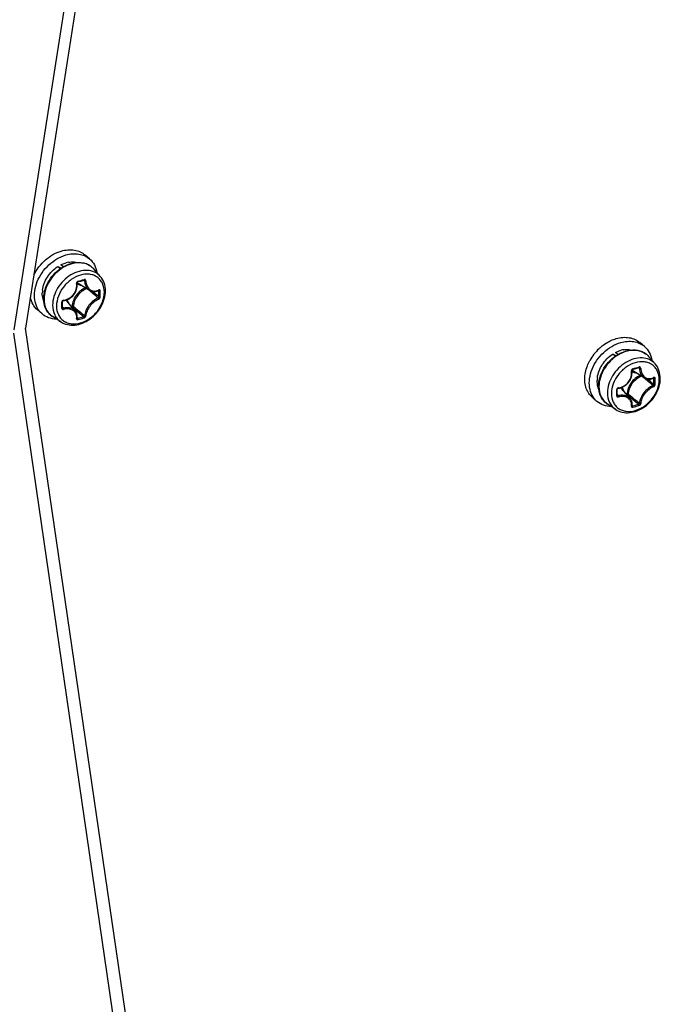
# Model space of a CAD drawing. Header units: millimetres. Extents: x 0 to 420, y 0 to 297.
# Tile 349 of 514: x 315.51 to 322.56, y 169.18 to 180.03. Entities that reach past the tile are written whole.
import ezdxf

# ---------------------------------------------------------------- set-up
doc = ezdxf.new("R2010")
doc.units = ezdxf.units.MM
doc.header["$LTSCALE"] = 23.1
doc.layers.get('0').update_dxf_attribs({"linetype": 'CONTINUOUS'})

msp = doc.modelspace()

# ---------------------------------------------------------------- linework, layer by layer
at = {"color": 7, "linetype": 'Continuous'}
for p, q in [((319.886, 205.07), (315.4403, 176.6114)), ((320.0155, 205.0821), (315.5704, 176.6277)), ((316.2757, 177.391), (316.2257, 177.4343)), ((315.9525, 177.2833), (315.925, 177.3072)), ((315.925, 177.3072), (315.9639, 177.2911)), ((315.983, 177.3031), (315.9569, 177.3257)), ((316.3928, 177.1998), (316.321, 177.2808)), ((316.2731, 177.045), (316.148, 177.1226)), ((316.2085, 177.1572), (316.2202, 177.1509)), ((316.2127, 177.1587), (316.212, 177.1583)), ((316.2662, 177.0493), (316.2723, 177.0441)), ((316.308, 177.0322), (316.3221, 177.0203)), ((316.3713, 177.0425), (316.378, 177.039)), ((315.976, 176.9104), (315.9759, 176.9208)), ((315.9761, 176.8973), (315.976, 176.9104)), ((315.976, 176.8617), (315.9857, 176.8488)), ((315.976, 176.8617), (315.9795, 176.857)), ((315.9762, 176.8836), (315.9761, 176.8973)), ((315.9761, 176.8706), (315.9762, 176.8836)), ((316.1179, 176.8177), (316.0235, 176.9302)), ((316.0828, 176.871), (316.075, 176.8688)), ((315.7519, 176.7863), (315.7019, 176.8296)), ((315.958, 176.6977), (315.8675, 176.7572)), ((316.0873, 176.8585), (316.0844, 176.8577)), ((316.1369, 176.738), (316.137, 176.7385)), ((316.1369, 176.7376), (316.1369, 176.738)), ((316.1378, 176.7445), (316.1435, 176.7367)), ((318.4637, 155.8086), (315.4398, 176.5728)), ((318.5938, 155.8672), (315.5704, 176.6277)), ((322.3872, 176.4263), (322.3372, 176.4696)), ((322.064, 176.3185), (322.0365, 176.3424)), ((322.0365, 176.3424), (322.0755, 176.3263)), ((322.0945, 176.3384), (322.0684, 176.361)), ((322.5044, 176.235), (322.4326, 176.3161)), ((322.3847, 176.0803), (322.2595, 176.1579)), ((322.32, 176.1924), (322.3317, 176.1862)), ((322.3243, 176.1939), (322.3235, 176.1935)), ((322.3777, 176.0846), (322.3838, 176.0794)), ((322.4195, 176.0675), (322.4337, 176.0555)), ((322.4828, 176.0777), (322.4895, 176.0742)), ((322.0876, 175.9456), (322.0875, 175.956)), ((322.0877, 175.9325), (322.0876, 175.9456)), ((322.0876, 175.9059), (322.0877, 175.9188)), ((322.0876, 175.8969), (322.0972, 175.884)), ((322.0877, 175.9188), (322.0877, 175.9325)), ((322.2295, 175.8529), (322.135, 175.9654)), ((322.1944, 175.9063), (322.1866, 175.904)), ((322.1989, 175.8938), (322.1959, 175.8929)), ((321.8635, 175.8215), (321.8135, 175.8648)), ((322.0695, 175.7329), (321.979, 175.7924)), ((322.2484, 175.7732), (322.2485, 175.7738)), ((322.2494, 175.7797), (322.255, 175.772)), ((322.2485, 175.7728), (322.2484, 175.7732))]:
    msp.add_line(p, q, dxfattribs=at)
for points in [[(315.987, 176.932), (315.999, 176.9339), (316.014, 176.9376), (316.0287, 176.9428), (316.0429, 176.9492), (316.0565, 176.9569), (316.0693, 176.9658), (316.0814, 176.9757), (316.0925, 176.9867), (316.1026, 176.9986), (316.1116, 177.0114), (316.1194, 177.0248), (316.126, 177.0388), (316.1313, 177.0533), (316.1352, 177.0682), (316.1377, 177.0833), (316.1388, 177.0984), (316.1384, 177.1136), (316.1369, 177.1263)], [(316.1369, 177.1263), (316.1369, 177.1278), (316.1371, 177.1293), (316.1376, 177.1309), (316.1382, 177.1325), (316.139, 177.1339), (316.14, 177.1353), (316.1411, 177.1365), (316.1424, 177.1375), (316.1437, 177.1384), (316.145, 177.1389), (316.1456, 177.1391)], [(316.1456, 177.1391), (316.1547, 177.1416), (316.1669, 177.145), (316.179, 177.1484), (316.191, 177.1519), (316.2029, 177.1555), (316.212, 177.1583)], [(316.212, 177.1583), (316.2125, 177.1584), (316.2136, 177.1586), (316.2145, 177.1585), (316.2153, 177.1583), (316.2156, 177.1581)], [(316.2731, 177.045), (316.2797, 177.0413), (316.2893, 177.037), (316.2994, 177.0339), (316.3099, 177.0319), (316.3207, 177.0311), (316.3317, 177.0314), (316.3429, 177.033), (316.3541, 177.0358), (316.3654, 177.0398), (316.374, 177.0437)], [(316.374, 177.0437), (316.3748, 177.0441), (316.3754, 177.0442), (316.3756, 177.0443)], [(315.9759, 176.9208), (315.976, 176.922), (315.9764, 176.9236), (315.9772, 176.9252), (315.9782, 176.9268), (315.9795, 176.9283), (315.981, 176.9295), (315.9826, 176.9305), (315.9843, 176.9313), (315.9861, 176.9318), (315.987, 176.932)], [(315.9759, 176.8544), (315.976, 176.8578), (315.9761, 176.8706)], [(315.9766, 176.852), (315.9763, 176.8526), (315.976, 176.8532), (315.9759, 176.8541), (315.9759, 176.8544)], [(316.137, 176.7385), (316.1382, 176.7474), (316.1388, 176.7589), (316.1382, 176.7701), (316.1363, 176.7809), (316.1332, 176.7913), (316.1289, 176.8011), (316.1235, 176.8102), (316.1179, 176.8177)], [(322.0986, 175.9672), (322.1105, 175.9692), (322.1256, 175.9729), (322.1402, 175.978), (322.1544, 175.9844), (322.168, 175.9921), (322.1809, 176.001), (322.1929, 176.011), (322.204, 176.022), (322.2142, 176.0339), (322.2232, 176.0466), (322.231, 176.0601), (322.2376, 176.0741), (322.2428, 176.0886), (322.2467, 176.1034), (322.2492, 176.1185), (322.2503, 176.1337), (322.2499, 176.1488), (322.2485, 176.1615)], [(322.2485, 176.1615), (322.2485, 176.163), (322.2487, 176.1646), (322.2491, 176.1661), (322.2497, 176.1677), (322.2505, 176.1692), (322.2515, 176.1705), (322.2527, 176.1718), (322.2539, 176.1728), (322.2552, 176.1736), (322.2565, 176.1742), (322.2571, 176.1743)], [(322.2571, 176.1743), (322.2663, 176.1769), (322.2784, 176.1802), (322.2905, 176.1837), (322.3025, 176.1872), (322.3144, 176.1908), (322.3235, 176.1935)], [(322.3235, 176.1935), (322.3241, 176.1937), (322.3251, 176.1938), (322.326, 176.1937), (322.3268, 176.1935), (322.3271, 176.1934)], [(322.3846, 176.0803), (322.3912, 176.0765), (322.4008, 176.0723), (322.4109, 176.0691), (322.4214, 176.0671), (322.4322, 176.0663), (322.4433, 176.0667), (322.4545, 176.0683), (322.4657, 176.0711), (322.4769, 176.0751), (322.4855, 176.079)], [(322.4855, 176.079), (322.4863, 176.0793), (322.4869, 176.0795), (322.4872, 176.0795)], [(322.0875, 175.956), (322.0876, 175.9573), (322.088, 175.9589), (322.0887, 175.9605), (322.0897, 175.9621), (322.091, 175.9635), (322.0925, 175.9648), (322.0942, 175.9658), (322.0959, 175.9666), (322.0976, 175.9671), (322.0986, 175.9672)], [(322.0875, 175.8896), (322.0875, 175.893), (322.0876, 175.9059)], [(322.0881, 175.8873), (322.0878, 175.8878), (322.0876, 175.8885), (322.0875, 175.8893), (322.0875, 175.8896)], [(322.2485, 175.7738), (322.2498, 175.7826), (322.2503, 175.7941), (322.2497, 175.8053), (322.2478, 175.8162), (322.2447, 175.8265), (322.2405, 175.8363), (322.2351, 175.8455), (322.2294, 175.853)]]:
    msp.add_lwpolyline(points, dxfattribs=at)
for centre, radius, start, end in [((316.0909, 177.0831), 0.2763, 99.25214, 105.2657), ((316.1741, 177.1508), 0.1962, 50.21099, 52.55698), ((316.1744, 177.151), 0.1958, 47.22734, 50.21044), ((316.1736, 177.1503), 0.1969, 41.53016, 47.2187), ((316.2025, 177.2107), 0.1036, 231.02796, 232.4183), ((316.203, 177.2115), 0.1045, 232.42719, 238.20278), ((315.5996, 179.1691), 2.0958, 285.1573, 287.05436), ((316.0301, 177.0132), 0.2761, 172.94211, 179.08646), ((307.1701, 166.3045), 14.078, 49.48381, 49.71745), ((308.2216, 167.5337), 12.4604, 49.15596, 49.48764), ((307.7119, 166.8239), 13.3455, 49.50625, 49.82093), ((316.319, 177.1641), 0.1281, 294.56944, 296.3793), ((314.8337, 177.0055), 1.5447, 0.00466, 1.24001), ((314.9019, 177.0055), 1.4765, 358.73166, 0.00478), ((314.8355, 177.0048), 1.5576, 0.00435, 1.23968), ((314.9043, 177.0047), 1.4888, 358.73194, 0.00505), ((313.7122, 176.8824), 2.2571, 0.00371, 0.85699), ((313.8245, 176.8824), 2.1448, 359.12081, 0.00362), ((315.9921, 176.9155), 0.0224, 97.07501, 105.67199), ((315.9435, 176.863), 0.1045, 40.01139, 46.15737), ((324.6864, 187.0675), 13.3342, 229.8909, 230.24479), ((315.9731, 176.8544), 0.00278, 350.98932, 359.09365), ((325.2033, 187.5798), 14.0729, 229.62633, 229.94629), ((315.7612, 178.1852), 1.498, 284.78581, 287.41773), ((323.7956, 185.9048), 11.8849, 229.94478, 230.3357), ((323.4164, 185.5404), 11.348, 230.24369, 230.64376), ((316.1395, 176.7398), 0.00339, 216.40821, 219.64724), ((315.7605, 178.1886), 1.5163, 284.78809, 287.41019), ((322.2467, 176.0187), 0.5268, 133.23466, 151.14273), ((322.2442, 176.0223), 0.5225, 129.69427, 133.29593), ((322.2024, 176.1186), 0.2761, 99.13236, 105.26751), ((322.2857, 176.186), 0.1962, 50.21099, 52.55698), ((322.2859, 176.1863), 0.1958, 47.22734, 50.21044), ((322.2852, 176.1856), 0.1969, 41.53016, 47.2187), ((322.314, 176.246), 0.1036, 231.02796, 232.4183), ((322.3146, 176.2467), 0.1045, 232.42719, 238.20278), ((321.7111, 178.2043), 2.0958, 285.1573, 287.05436), ((322.1418, 176.0484), 0.2763, 172.94311, 179.02067), ((313.2816, 165.3398), 14.078, 49.48381, 49.71745), ((314.3331, 166.5689), 12.4604, 49.15596, 49.48764), ((313.8234, 165.8592), 13.3455, 49.50625, 49.82093), ((322.4305, 176.1993), 0.1281, 294.56944, 296.3793), ((320.9452, 176.0408), 1.5447, 0.00466, 1.24001), ((321.0134, 176.0408), 1.4765, 358.73166, 0.00478), ((320.947, 176.04), 1.5576, 0.00435, 1.23968), ((321.0158, 176.04), 1.4888, 358.73194, 0.00505), ((319.8237, 175.9176), 2.2571, 0.00371, 0.85699), ((319.936, 175.9176), 2.1448, 359.12081, 0.00362), ((322.0847, 175.8896), 0.00278, 350.98932, 359.09365), ((322.1036, 175.9507), 0.0224, 97.07501, 105.67199), ((322.055, 175.8982), 0.1045, 40.01139, 46.15737), ((331.3149, 186.615), 14.0729, 229.62633, 229.94629), ((330.798, 186.1027), 13.3342, 229.8909, 230.24479), ((321.8727, 177.2204), 1.498, 284.78581, 287.41773), ((329.9071, 184.9401), 11.8849, 229.94478, 230.3357), ((321.8721, 177.2238), 1.5163, 284.78809, 287.41019), ((329.5279, 184.5756), 11.348, 230.24369, 230.64376), ((322.2511, 175.7751), 0.00339, 216.40821, 219.64724)]:
    msp.add_arc(centre, radius, start, end, dxfattribs=at)
for points, knots in [([(315.662, 177.2148), (315.6923, 177.2775), (315.7777, 177.3887), (315.8997, 177.4599), (315.9638, 177.4784)], [0, 0, 0, 0, 0.510416, 1, 1, 1, 1]), ([(315.7519, 176.7863), (315.7303, 176.8051), (315.693, 176.8529), (315.6657, 176.9424), (315.6669, 177.0423), (315.6956, 177.145), (315.7492, 177.2429), (315.8459, 177.3549), (315.9444, 177.415), (316.0138, 177.4351)], [0, 0, 0, 0, 0.1043962, 0.214712, 0.3343273, 0.4633026, 0.598992, 0.7371022, 1, 1, 1, 1]), ([(315.9638, 177.4784), (316.01, 177.4917), (316.0832, 177.4988), (316.172, 177.4723), (316.2095, 177.4484), (316.2257, 177.4343)], [0, 0, 0, 0, 0.5240891, 0.7659651, 1, 1, 1, 1]), ([(316.0138, 177.4351), (316.06, 177.4484), (316.1332, 177.4555), (316.222, 177.429), (316.2595, 177.4051), (316.2757, 177.391)], [0, 0, 0, 0, 0.5240891, 0.7659651, 1, 1, 1, 1]), ([(315.7561, 177.0471), (315.7624, 177.0985), (315.8031, 177.2003), (315.8798, 177.2777), (315.925, 177.3072)], [0, 0, 0, 0, 0.489346, 1, 1, 1, 1]), ([(315.7696, 176.9547), (315.7696, 177.0231), (315.8053, 177.1291), (315.8937, 177.2397), (315.9518, 177.2849), (315.983, 177.3032)], [0, 0, 0, 0, 0.4849935, 0.7442061, 1, 1, 1, 1]), ([(315.9875, 177.2993), (315.9562, 177.2808), (315.8977, 177.235), (315.8092, 177.1238), (315.7732, 177.0175), (315.7732, 176.9489)], [0, 0, 0, 0, 0.2564494, 0.516507, 1, 1, 1, 1]), ([(315.9569, 177.3257), (315.9619, 177.3283), (315.9816, 177.3378), (316.0024, 177.3454), (316.0181, 177.3497)], [0, 0, 0, 0, 0.2552422, 1, 1, 1, 1]), ([(315.983, 177.3032), (315.9914, 177.3081), (316.0246, 177.326), (316.0605, 177.339), (316.0879, 177.3452)], [0, 0, 0, 0, 0.2571216, 1, 1, 1, 1]), ([(316.0941, 177.3424), (316.085, 177.3404), (316.0479, 177.3303), (316.0125, 177.3142), (315.9875, 177.2993)], [0, 0, 0, 0, 0.2422432, 1, 1, 1, 1]), ([(316.0464, 177.3558), (316.0545, 177.3571), (316.0856, 177.3607), (316.1175, 177.3582), (316.1398, 177.3523)], [0, 0, 0, 0, 0.2609726, 1, 1, 1, 1]), ([(316.0879, 177.3452), (316.1099, 177.3501), (316.1538, 177.3552), (316.2182, 177.347), (316.276, 177.3225), (316.3077, 177.2959), (316.321, 177.2808)], [0, 0, 0, 0, 0.2663069, 0.5187912, 0.7613193, 1, 1, 1, 1]), ([(316.2934, 177.3065), (316.2804, 177.3165), (316.2514, 177.3334), (316.1843, 177.3532), (316.1294, 177.3503), (316.0941, 177.3424)], [0, 0, 0, 0, 0.2356686, 0.4787309, 1, 1, 1, 1]), ([(316.2757, 177.391), (316.2968, 177.3727), (316.3333, 177.3265), (316.3511, 177.2706), (316.356, 177.2416)], [0, 0, 0, 0, 0.4868108, 1, 1, 1, 1]), ([(316.3928, 177.1998), (316.3754, 177.2195), (316.3304, 177.2525), (316.2464, 177.2708), (316.1552, 177.2584), (316.0654, 177.2179), (315.9847, 177.1534), (315.9013, 177.0473), (315.8676, 176.9465), (315.8676, 176.8815)], [0, 0, 0, 0, 0.1046456, 0.2144563, 0.334319, 0.4646472, 0.602133, 0.7413363, 1, 1, 1, 1]), ([(316.4375, 177.0258), (316.4375, 177.0581), (316.4284, 177.1069), (316.3949, 177.1602), (316.3615, 177.1914), (316.3207, 177.2129), (316.2575, 177.2281), (316.1686, 177.2181), (316.0684, 177.1674), (315.9838, 177.086), (315.9264, 176.9852), (315.9109, 176.9099), (315.9109, 176.8737)], [0, 0, 0, 0, 0.1160607, 0.1705313, 0.2240165, 0.2780772, 0.3341495, 0.4551614, 0.5892547, 0.7306756, 0.8703728, 1, 1, 1, 1]), ([(316.4494, 177.04), (316.4494, 177.0694), (316.4408, 177.1274), (316.4114, 177.1788), (316.3928, 177.1998)], [0, 0, 0, 0, 0.5121723, 1, 1, 1, 1]), ([(315.9893, 176.9377), (316.0104, 176.9403), (316.0523, 176.9547), (316.1021, 176.9982), (316.1319, 177.0568), (316.1348, 177.1006), (316.1316, 177.1211)], [0, 0, 0, 0, 0.248621, 0.5039092, 0.7568649, 1, 1, 1, 1]), ([(316.1476, 177.1462), (316.1425, 177.1448), (316.1334, 177.1376), (316.1308, 177.1263), (316.1316, 177.1211)], [0, 0, 0, 0, 0.4975018, 1, 1, 1, 1]), ([(316.1316, 177.1213), (316.1331, 177.1217), (316.1352, 177.1225), (316.1371, 177.1247), (316.137, 177.1255)], [0, 0, 0, 0, 0.6366992, 1, 1, 1, 1]), ([(316.1377, 177.1184), (316.1409, 177.1165), (316.1541, 177.1091), (316.1688, 177.1045), (316.1801, 177.1026)], [0, 0, 0, 0, 0.2456572, 1, 1, 1, 1]), ([(316.1476, 177.1462), (316.1477, 177.1446), (316.1479, 177.1421), (316.1465, 177.1394), (316.1456, 177.1391)], [0, 0, 0, 0, 0.6274613, 1, 1, 1, 1]), ([(316.2142, 177.1654), (316.2143, 177.1647), (316.2144, 177.1624), (316.214, 177.1597), (316.2127, 177.1587)], [0, 0, 0, 0, 0.3178214, 1, 1, 1, 1]), ([(316.2336, 177.1505), (316.2334, 177.1552), (316.2302, 177.1628), (316.2213, 177.1666), (316.2165, 177.1661), (316.2142, 177.1654)], [0, 0, 0, 0, 0.5062739, 0.7476301, 1, 1, 1, 1]), ([(316.2202, 177.1509), (316.2201, 177.1517), (316.2195, 177.1546), (316.2175, 177.1571), (316.2156, 177.1581)], [0, 0, 0, 0, 0.2647396, 1, 1, 1, 1]), ([(316.2202, 177.1509), (316.2211, 177.1293), (316.2279, 177.0972), (316.2504, 177.0627), (316.2652, 177.0499), (316.2731, 177.045)], [0, 0, 0, 0, 0.5308597, 0.7721202, 1, 1, 1, 1]), ([(316.2336, 177.1507), (316.2312, 177.1501), (316.2267, 177.1497), (316.2221, 177.1502), (316.2202, 177.1509)], [0, 0, 0, 0, 0.5357866, 1, 1, 1, 1]), ([(316.2336, 177.1505), (316.2346, 177.1313), (316.2419, 177.0949), (316.2695, 177.0577), (316.2988, 177.0417), (316.3313, 177.0348), (316.3569, 177.0405), (316.3722, 177.0476)], [0, 0, 0, 0, 0.2788314, 0.5245449, 0.6404177, 0.7560754, 1, 1, 1, 1]), ([(315.7019, 176.8296), (315.682, 176.8469), (315.6473, 176.8899), (315.629, 176.9418), (315.6235, 176.9689)], [0, 0, 0, 0, 0.488089, 1, 1, 1, 1]), ([(315.7708, 176.9266), (315.7679, 176.9335), (315.7574, 176.9627), (315.7537, 176.9941), (315.754, 177.0176)], [0, 0, 0, 0, 0.2409888, 1, 1, 1, 1]), ([(315.9109, 176.8737), (315.9109, 176.8414), (315.9201, 176.7926), (315.9536, 176.7392), (315.987, 176.7081), (316.0278, 176.6866), (316.091, 176.6714), (316.1798, 176.6813), (316.2801, 176.7321), (316.3646, 176.8135), (316.4221, 176.9143), (316.4375, 176.9896), (316.4375, 177.0258)], [0, 0, 0, 0, 0.1160607, 0.1705313, 0.2240165, 0.2780772, 0.3341495, 0.4551614, 0.5892547, 0.7306756, 0.8703728, 1, 1, 1, 1]), ([(315.958, 176.6977), (315.9798, 176.6833), (316.0306, 176.6625), (316.1142, 176.659), (316.1993, 176.681), (316.2796, 176.7255), (316.3499, 176.7887), (316.4215, 176.8886), (316.4494, 176.9805), (316.4494, 177.04)], [0, 0, 0, 0, 0.1109901, 0.226939, 0.3499004, 0.4795692, 0.6134041, 0.7475358, 1, 1, 1, 1]), ([(316.2293, 177.0722), (316.189, 177.0552), (316.1192, 176.9979), (316.0847, 176.9133), (316.0828, 176.871)], [0, 0, 0, 0, 0.5082968, 1, 1, 1, 1]), ([(316.2435, 177.0634), (316.2032, 177.0488), (316.1327, 176.994), (316.0978, 176.9109), (316.0959, 176.8692)], [0, 0, 0, 0, 0.5065375, 1, 1, 1, 1]), ([(316.3707, 176.9599), (316.3718, 176.9604), (316.3759, 176.9635), (316.3781, 176.9689), (316.378, 176.9729)], [0, 0, 0, 0, 0.2292298, 1, 1, 1, 1]), ([(316.3761, 177.0493), (316.3761, 177.0487), (316.3762, 177.0467), (316.3752, 177.0444), (316.374, 177.0437)], [0, 0, 0, 0, 0.3119883, 1, 1, 1, 1]), ([(316.378, 177.039), (316.378, 177.0396), (316.3779, 177.0415), (316.3769, 177.0437), (316.3756, 177.0443)], [0, 0, 0, 0, 0.2993483, 1, 1, 1, 1]), ([(316.3927, 177.0385), (316.3927, 177.0425), (316.3902, 177.0494), (316.3818, 177.0515), (316.3778, 177.0502), (316.3759, 177.0493)], [0, 0, 0, 0, 0.5010646, 0.7338997, 1, 1, 1, 1]), ([(316.3759, 176.9473), (316.3782, 176.9481), (316.3869, 176.9536), (316.3926, 176.964), (316.3927, 176.9718)], [0, 0, 0, 0, 0.2368196, 1, 1, 1, 1]), ([(316.3927, 177.0385), (316.3904, 177.0374), (316.3852, 177.0367), (316.38, 177.0377), (316.378, 177.039)], [0, 0, 0, 0, 0.5192529, 1, 1, 1, 1]), ([(316.3927, 176.9718), (316.3904, 176.9707), (316.3852, 176.9702), (316.38, 176.9714), (316.378, 176.9729)], [0, 0, 0, 0, 0.5145889, 1, 1, 1, 1]), ([(315.8675, 176.7572), (315.8521, 176.7673), (315.8238, 176.7919), (315.7814, 176.8561), (315.7696, 176.9155), (315.7696, 176.9547)], [0, 0, 0, 0, 0.2414081, 0.4858196, 1, 1, 1, 1]), ([(315.7732, 176.9489), (315.7732, 176.9107), (315.7845, 176.8529), (315.8255, 176.7906), (315.8527, 176.7669), (315.8675, 176.7572)], [0, 0, 0, 0, 0.5179815, 0.7609117, 1, 1, 1, 1]), ([(315.8676, 176.8815), (315.8676, 176.8449), (315.8784, 176.7895), (315.9177, 176.7298), (315.9438, 176.707), (315.958, 176.6977)], [0, 0, 0, 0, 0.517891, 0.7608542, 1, 1, 1, 1]), ([(315.986, 176.937), (315.9813, 176.9357), (315.9729, 176.9303), (315.969, 176.9207), (315.969, 176.9161)], [0, 0, 0, 0, 0.5153786, 1, 1, 1, 1]), ([(315.969, 176.9161), (315.97, 176.9163), (315.9726, 176.9169), (315.9759, 176.9189), (315.9759, 176.9208)], [0, 0, 0, 0, 0.3377984, 1, 1, 1, 1]), ([(315.9891, 176.9376), (315.9891, 176.9363), (315.989, 176.9344), (315.9878, 176.9321), (315.987, 176.932)], [0, 0, 0, 0, 0.6537062, 1, 1, 1, 1]), ([(316.048, 176.9011), (316.0468, 176.9049), (316.0413, 176.9194), (316.033, 176.9329), (316.0255, 176.9417)], [0, 0, 0, 0, 0.2564861, 1, 1, 1, 1]), ([(316.0828, 176.871), (316.0851, 176.8716), (316.0897, 176.8717), (316.0942, 176.8704), (316.0959, 176.8692)], [0, 0, 0, 0, 0.5267603, 1, 1, 1, 1]), ([(316.0828, 176.871), (316.0828, 176.8687), (316.0838, 176.8642), (316.0858, 176.8601), (316.0873, 176.8585)], [0, 0, 0, 0, 0.5220549, 1, 1, 1, 1]), ([(316.0873, 176.8585), (316.0906, 176.8598), (316.0944, 176.8636), (316.0958, 176.8681), (316.0959, 176.8692)], [0, 0, 0, 0, 0.759447, 1, 1, 1, 1]), ([(316.3707, 176.9599), (316.3514, 176.953), (316.3132, 176.9305), (316.2664, 176.8831), (316.2326, 176.827), (316.2212, 176.7855), (316.2202, 176.7659)], [0, 0, 0, 0, 0.2405037, 0.5080106, 0.7710472, 1, 1, 1, 1]), ([(316.3759, 176.9473), (316.3577, 176.9406), (316.3219, 176.9191), (316.2779, 176.8743), (316.2458, 176.8214), (316.2347, 176.7823), (316.2336, 176.7639)], [0, 0, 0, 0, 0.2401912, 0.5081306, 0.7715368, 1, 1, 1, 1]), ([(316.3761, 176.9474), (316.3764, 176.9509), (316.3748, 176.9558), (316.3716, 176.9593), (316.3707, 176.9599)], [0, 0, 0, 0, 0.7650626, 1, 1, 1, 1]), ([(315.9111, 176.7282), (315.8816, 176.7288), (315.824, 176.7386), (315.773, 176.768), (315.7519, 176.7863)], [0, 0, 0, 0, 0.5131489, 1, 1, 1, 1]), ([(315.969, 176.8495), (315.9699, 176.8496), (315.9725, 176.8502), (315.9756, 176.8521), (315.9759, 176.854)], [0, 0, 0, 0, 0.320164, 1, 1, 1, 1]), ([(315.969, 176.8495), (315.969, 176.8472), (315.97, 176.8426), (315.9765, 176.8354), (315.9846, 176.8346), (315.9893, 176.8357)], [0, 0, 0, 0, 0.2427964, 0.4809595, 1, 1, 1, 1]), ([(315.9766, 176.852), (315.9775, 176.8507), (315.9805, 176.8487), (315.984, 176.8485), (315.9857, 176.8488)], [0, 0, 0, 0, 0.4812439, 1, 1, 1, 1]), ([(316.1179, 176.8177), (316.1112, 176.8257), (316.0939, 176.8399), (316.0614, 176.8519), (316.0242, 176.8552), (315.9986, 176.8518), (315.9857, 176.8488)], [0, 0, 0, 0, 0.2209913, 0.4594984, 0.7198422, 1, 1, 1, 1]), ([(315.9891, 176.8357), (315.989, 176.8381), (315.9882, 176.8425), (315.9868, 176.8469), (315.9857, 176.8488)], [0, 0, 0, 0, 0.5258085, 1, 1, 1, 1]), ([(316.1316, 176.7345), (316.1345, 176.7505), (316.1333, 176.7762), (316.1172, 176.8046), (316.0925, 176.8278), (316.0473, 176.8431), (316.009, 176.8401), (315.9893, 176.8357)], [0, 0, 0, 0, 0.2330334, 0.3453824, 0.4604388, 0.7117048, 1, 1, 1, 1]), ([(316.2096, 176.7558), (316.2109, 176.7561), (316.2154, 176.7581), (316.2197, 176.7623), (316.2202, 176.7659)], [0, 0, 0, 0, 0.2675153, 1, 1, 1, 1]), ([(316.2142, 176.7417), (316.2146, 176.7443), (316.2137, 176.7494), (316.2114, 176.7541), (316.2096, 176.7558)], [0, 0, 0, 0, 0.5054263, 1, 1, 1, 1]), ([(316.2142, 176.7417), (316.2167, 176.7425), (316.2257, 176.7471), (316.2331, 176.7565), (316.2336, 176.7639)], [0, 0, 0, 0, 0.2596362, 1, 1, 1, 1]), ([(316.2336, 176.7638), (316.2302, 176.7625), (316.225, 176.7627), (316.221, 176.7652), (316.2202, 176.7659)], [0, 0, 0, 0, 0.7666412, 1, 1, 1, 1]), ([(316.1316, 176.7345), (316.1312, 176.7325), (316.1312, 176.7285), (316.1362, 176.7214), (316.1435, 176.7214), (316.1476, 176.7225)], [0, 0, 0, 0, 0.2508036, 0.4766386, 1, 1, 1, 1]), ([(316.1316, 176.7343), (316.1323, 176.7345), (316.1345, 176.7351), (316.1367, 176.7369), (316.137, 176.7385)], [0, 0, 0, 0, 0.3022678, 1, 1, 1, 1]), ([(316.1385, 176.7365), (316.1389, 176.7364), (316.1405, 176.736), (316.1422, 176.7363), (316.1435, 176.7367)], [0, 0, 0, 0, 0.2180715, 1, 1, 1, 1]), ([(316.1476, 176.7225), (316.1479, 176.725), (316.1471, 176.7301), (316.1451, 176.7349), (316.1435, 176.7367)], [0, 0, 0, 0, 0.5092928, 1, 1, 1, 1]), ([(321.8635, 175.8216), (321.8418, 175.8403), (321.8045, 175.8882), (321.7772, 175.9776), (321.7784, 176.0776), (321.8071, 176.1802), (321.8607, 176.2781), (321.9575, 176.3901), (322.056, 176.4503), (322.1254, 176.4703)], [0, 0, 0, 0, 0.1043962, 0.214712, 0.3343273, 0.4633026, 0.598992, 0.7371022, 1, 1, 1, 1]), ([(321.9105, 176.4243), (321.9174, 176.43), (321.9453, 176.452), (321.9756, 176.471), (321.9991, 176.4831)], [0, 0, 0, 0, 0.2538352, 1, 1, 1, 1]), ([(321.9991, 176.4831), (322.0053, 176.4863), (322.03, 176.4983), (322.0557, 176.508), (322.0754, 176.5136)], [0, 0, 0, 0, 0.2550171, 1, 1, 1, 1]), ([(322.0754, 176.5136), (322.1216, 176.527), (322.1948, 176.5341), (322.2836, 176.5076), (322.321, 176.4836), (322.3372, 176.4696)], [0, 0, 0, 0, 0.5240891, 0.7659651, 1, 1, 1, 1]), ([(322.1254, 176.4703), (322.1716, 176.4837), (322.2448, 176.4908), (322.3336, 176.4643), (322.371, 176.4403), (322.3872, 176.4263)], [0, 0, 0, 0, 0.5240891, 0.7659651, 1, 1, 1, 1]), ([(322.3872, 176.4263), (322.4084, 176.408), (322.4448, 176.3617), (322.4627, 176.3059), (322.4675, 176.2768)], [0, 0, 0, 0, 0.4868108, 1, 1, 1, 1]), ([(321.8676, 176.0824), (321.8739, 176.1337), (321.9147, 176.2356), (321.9913, 176.3129), (322.0365, 176.3424)], [0, 0, 0, 0, 0.489346, 1, 1, 1, 1]), ([(321.8811, 175.9899), (321.8811, 176.0583), (321.9168, 176.1644), (322.0052, 176.2749), (322.0634, 176.3202), (322.0945, 176.3384)], [0, 0, 0, 0, 0.4849935, 0.7442061, 1, 1, 1, 1]), ([(322.099, 176.3346), (322.0677, 176.3161), (322.0093, 176.2703), (321.9207, 176.1591), (321.8848, 176.0527), (321.8848, 175.9842)], [0, 0, 0, 0, 0.2564494, 0.516507, 1, 1, 1, 1]), ([(322.0684, 176.361), (322.0734, 176.3635), (322.0932, 176.3731), (322.1139, 176.3806), (322.1297, 176.3849)], [0, 0, 0, 0, 0.2552422, 1, 1, 1, 1]), ([(322.0945, 176.3384), (322.1029, 176.3433), (322.1362, 176.3612), (322.1722, 176.3743), (322.1996, 176.3804)], [0, 0, 0, 0, 0.2571323, 1, 1, 1, 1]), ([(322.2056, 176.3776), (322.1966, 176.3756), (322.1594, 176.3656), (322.1241, 176.3494), (322.099, 176.3346)], [0, 0, 0, 0, 0.2422437, 1, 1, 1, 1]), ([(322.1585, 176.3912), (322.1666, 176.3925), (322.1974, 176.396), (322.2292, 176.3934), (322.2514, 176.3875)], [0, 0, 0, 0, 0.2609042, 1, 1, 1, 1]), ([(322.1996, 176.3804), (322.2215, 176.3853), (322.2654, 176.3904), (322.3298, 176.3822), (322.3876, 176.3577), (322.4192, 176.3312), (322.4326, 176.3161)], [0, 0, 0, 0, 0.2662941, 0.5187749, 0.7613087, 1, 1, 1, 1]), ([(322.405, 176.3418), (322.392, 176.3517), (322.3629, 176.3687), (322.2958, 176.3884), (322.2409, 176.3856), (322.2056, 176.3776)], [0, 0, 0, 0, 0.2356681, 0.4787302, 1, 1, 1, 1]), ([(321.7512, 176.1958), (321.7534, 176.2024), (321.7631, 176.2288), (321.7751, 176.2544), (321.7853, 176.273)], [0, 0, 0, 0, 0.2466495, 1, 1, 1, 1]), ([(322.5044, 176.235), (322.4869, 176.2547), (322.4419, 176.2877), (322.3579, 176.306), (322.2668, 176.2936), (322.177, 176.2532), (322.0962, 176.1887), (322.0128, 176.0826), (321.9791, 175.9818), (321.9791, 175.9168)], [0, 0, 0, 0, 0.1046456, 0.2144563, 0.334319, 0.4646472, 0.602133, 0.7413363, 1, 1, 1, 1]), ([(322.5491, 176.061), (322.5491, 176.0933), (322.5399, 176.1421), (322.5064, 176.1955), (322.473, 176.2266), (322.4322, 176.2482), (322.369, 176.2633), (322.2802, 176.2534), (322.1799, 176.2027), (322.0954, 176.1213), (322.0379, 176.0205), (322.0225, 175.9451), (322.0225, 175.909)], [0, 0, 0, 0, 0.1160607, 0.1705313, 0.2240165, 0.2780772, 0.3341495, 0.4551614, 0.5892547, 0.7306756, 0.8703728, 1, 1, 1, 1]), ([(322.561, 176.0752), (322.561, 176.1047), (322.5523, 176.1627), (322.5229, 176.214), (322.5044, 176.235)], [0, 0, 0, 0, 0.5121723, 1, 1, 1, 1]), ([(321.7301, 176.0962), (321.7308, 176.1044), (321.7347, 176.1382), (321.7429, 176.1715), (321.7512, 176.1958)], [0, 0, 0, 0, 0.2436985, 1, 1, 1, 1]), ([(322.1008, 175.9729), (322.1219, 175.9755), (322.1639, 175.9899), (322.2136, 176.0335), (322.2434, 176.0921), (322.2463, 176.1358), (322.2431, 176.1563)], [0, 0, 0, 0, 0.248621, 0.5039092, 0.7568649, 1, 1, 1, 1]), ([(322.3409, 176.1074), (322.3006, 176.0905), (322.2307, 176.0332), (322.1963, 175.9485), (322.1944, 175.9063)], [0, 0, 0, 0, 0.5082968, 1, 1, 1, 1]), ([(322.2591, 176.1814), (322.254, 176.1801), (322.2449, 176.1728), (322.2423, 176.1616), (322.2431, 176.1563)], [0, 0, 0, 0, 0.4975018, 1, 1, 1, 1]), ([(322.2431, 176.1565), (322.2446, 176.157), (322.2467, 176.1577), (322.2487, 176.1599), (322.2485, 176.1608)], [0, 0, 0, 0, 0.6366992, 1, 1, 1, 1]), ([(322.2493, 176.1537), (322.2524, 176.1517), (322.2657, 176.1444), (322.2804, 176.1398), (322.2916, 176.1378)], [0, 0, 0, 0, 0.2456572, 1, 1, 1, 1]), ([(322.2591, 176.1814), (322.2593, 176.1798), (322.2594, 176.1774), (322.258, 176.1746), (322.2571, 176.1743)], [0, 0, 0, 0, 0.6274613, 1, 1, 1, 1]), ([(322.3258, 176.2007), (322.3259, 176.1999), (322.326, 176.1977), (322.3255, 176.1949), (322.3243, 176.1939)], [0, 0, 0, 0, 0.3178214, 1, 1, 1, 1]), ([(322.3451, 176.1858), (322.3449, 176.1905), (322.3418, 176.198), (322.3328, 176.2018), (322.328, 176.2014), (322.3258, 176.2007)], [0, 0, 0, 0, 0.5062739, 0.7476301, 1, 1, 1, 1]), ([(322.3317, 176.1862), (322.3316, 176.1869), (322.3311, 176.1898), (322.329, 176.1924), (322.3271, 176.1934)], [0, 0, 0, 0, 0.2647396, 1, 1, 1, 1]), ([(322.3317, 176.1862), (322.3326, 176.1645), (322.3395, 176.1325), (322.362, 176.0979), (322.3767, 176.0852), (322.3846, 176.0803)], [0, 0, 0, 0, 0.5308597, 0.7721202, 1, 1, 1, 1]), ([(322.3451, 176.1859), (322.3428, 176.1854), (322.3383, 176.185), (322.3337, 176.1854), (322.3317, 176.1862)], [0, 0, 0, 0, 0.5357866, 1, 1, 1, 1]), ([(322.3451, 176.1858), (322.3461, 176.1665), (322.3535, 176.1301), (322.381, 176.0929), (322.4104, 176.0769), (322.4429, 176.07), (322.4685, 176.0758), (322.4838, 176.0828)], [0, 0, 0, 0, 0.2788314, 0.5245449, 0.6404177, 0.7560754, 1, 1, 1, 1]), ([(321.8135, 175.8649), (321.7984, 175.8779), (321.7712, 175.9087), (321.7331, 175.9851), (321.7266, 176.0522), (321.7301, 176.0962)], [0, 0, 0, 0, 0.2357301, 0.4783379, 1, 1, 1, 1]), ([(321.8824, 175.9618), (321.8794, 175.9687), (321.8689, 175.998), (321.8652, 176.0296), (321.8656, 176.0532)], [0, 0, 0, 0, 0.2409599, 1, 1, 1, 1]), ([(322.0225, 175.909), (322.0225, 175.8766), (322.0316, 175.8279), (322.0651, 175.7745), (322.0985, 175.7433), (322.1393, 175.7218), (322.2025, 175.7066), (322.2914, 175.7166), (322.3916, 175.7673), (322.4762, 175.8487), (322.5336, 175.9495), (322.5491, 176.0249), (322.5491, 176.061)], [0, 0, 0, 0, 0.1160607, 0.1705313, 0.2240165, 0.2780772, 0.3341495, 0.4551614, 0.5892547, 0.7306756, 0.8703728, 1, 1, 1, 1]), ([(322.0695, 175.7329), (322.0914, 175.7186), (322.1421, 175.6977), (322.2258, 175.6943), (322.3108, 175.7162), (322.3912, 175.7607), (322.4614, 175.8239), (322.5331, 175.9238), (322.561, 176.0158), (322.561, 176.0752)], [0, 0, 0, 0, 0.1109901, 0.226939, 0.3499004, 0.4795692, 0.6134041, 0.7475358, 1, 1, 1, 1]), ([(322.3551, 176.0987), (322.3148, 176.0841), (322.2443, 176.0292), (322.2094, 175.9462), (322.2075, 175.9045)], [0, 0, 0, 0, 0.5065375, 1, 1, 1, 1]), ([(322.4823, 175.9952), (322.4629, 175.9882), (322.4248, 175.9657), (322.378, 175.9184), (322.3441, 175.8622), (322.3327, 175.8207), (322.3317, 175.8012)], [0, 0, 0, 0, 0.2405037, 0.5080106, 0.7710472, 1, 1, 1, 1]), ([(322.4823, 175.9952), (322.4833, 175.9956), (322.4874, 175.9988), (322.4897, 176.0042), (322.4895, 176.0081)], [0, 0, 0, 0, 0.2292298, 1, 1, 1, 1]), ([(322.4876, 175.9826), (322.4879, 175.9862), (322.4863, 175.9911), (322.4831, 175.9945), (322.4823, 175.9952)], [0, 0, 0, 0, 0.7650626, 1, 1, 1, 1]), ([(322.4876, 176.0846), (322.4877, 176.084), (322.4877, 176.082), (322.4868, 176.0796), (322.4855, 176.079)], [0, 0, 0, 0, 0.3119883, 1, 1, 1, 1]), ([(322.4895, 176.0742), (322.4896, 176.0748), (322.4895, 176.0768), (322.4884, 176.0789), (322.4872, 176.0796)], [0, 0, 0, 0, 0.2993483, 1, 1, 1, 1]), ([(322.5043, 176.0737), (322.5042, 176.0777), (322.5017, 176.0847), (322.4934, 176.0867), (322.4894, 176.0855), (322.4874, 176.0845)], [0, 0, 0, 0, 0.5010646, 0.7338997, 1, 1, 1, 1]), ([(322.4874, 175.9825), (322.4897, 175.9834), (322.4984, 175.9888), (322.5041, 175.9993), (322.5043, 176.007)], [0, 0, 0, 0, 0.2368196, 1, 1, 1, 1]), ([(322.5043, 176.0737), (322.5019, 176.0726), (322.4968, 176.072), (322.4916, 176.0729), (322.4895, 176.0742)], [0, 0, 0, 0, 0.5192529, 1, 1, 1, 1]), ([(322.5043, 176.007), (322.5019, 176.006), (322.4967, 176.0054), (322.4915, 176.0067), (322.4895, 176.0081)], [0, 0, 0, 0, 0.5145889, 1, 1, 1, 1]), ([(321.979, 175.7924), (321.9637, 175.8025), (321.9353, 175.8272), (321.8929, 175.8913), (321.8811, 175.9507), (321.8811, 175.9899)], [0, 0, 0, 0, 0.2414081, 0.4858196, 1, 1, 1, 1]), ([(321.8848, 175.9842), (321.8848, 175.9459), (321.896, 175.8881), (321.937, 175.8259), (321.9643, 175.8021), (321.979, 175.7924)], [0, 0, 0, 0, 0.5179815, 0.7609117, 1, 1, 1, 1]), ([(321.9791, 175.9168), (321.9791, 175.8801), (321.9899, 175.8247), (322.0293, 175.765), (322.0554, 175.7422), (322.0695, 175.7329)], [0, 0, 0, 0, 0.517891, 0.7608542, 1, 1, 1, 1]), ([(322.0976, 175.9723), (322.0929, 175.971), (322.0844, 175.9655), (322.0805, 175.956), (322.0806, 175.9514)], [0, 0, 0, 0, 0.5153786, 1, 1, 1, 1]), ([(322.0806, 175.8847), (322.0805, 175.8825), (322.0815, 175.8779), (322.088, 175.8706), (322.0961, 175.8699), (322.1009, 175.8709)], [0, 0, 0, 0, 0.2427964, 0.4809595, 1, 1, 1, 1]), ([(322.0806, 175.9514), (322.0815, 175.9516), (322.0841, 175.9521), (322.0875, 175.9541), (322.0875, 175.956)], [0, 0, 0, 0, 0.3377984, 1, 1, 1, 1]), ([(322.0806, 175.8847), (322.0815, 175.8849), (322.0841, 175.8855), (322.0871, 175.8873), (322.0874, 175.8892)], [0, 0, 0, 0, 0.320164, 1, 1, 1, 1]), ([(322.0881, 175.8873), (322.0891, 175.886), (322.092, 175.8839), (322.0955, 175.8837), (322.0972, 175.884)], [0, 0, 0, 0, 0.4812439, 1, 1, 1, 1]), ([(322.2294, 175.853), (322.2227, 175.861), (322.2054, 175.8751), (322.173, 175.8872), (322.1358, 175.8904), (322.1102, 175.887), (322.0972, 175.884)], [0, 0, 0, 0, 0.2209913, 0.4594984, 0.7198422, 1, 1, 1, 1]), ([(322.1007, 175.8709), (322.1006, 175.8733), (322.0997, 175.8778), (322.0983, 175.8821), (322.0972, 175.884)], [0, 0, 0, 0, 0.5258085, 1, 1, 1, 1]), ([(322.1007, 175.9729), (322.1006, 175.9715), (322.1005, 175.9696), (322.0993, 175.9673), (322.0986, 175.9672)], [0, 0, 0, 0, 0.6537062, 1, 1, 1, 1]), ([(322.1595, 175.9363), (322.1583, 175.9401), (322.1528, 175.9547), (322.1445, 175.9682), (322.137, 175.977)], [0, 0, 0, 0, 0.2564861, 1, 1, 1, 1]), ([(322.1944, 175.9063), (322.1967, 175.9068), (322.2012, 175.9069), (322.2057, 175.9057), (322.2075, 175.9045)], [0, 0, 0, 0, 0.5267603, 1, 1, 1, 1]), ([(322.1944, 175.9063), (322.1944, 175.9039), (322.1953, 175.8995), (322.1974, 175.8953), (322.1989, 175.8938)], [0, 0, 0, 0, 0.5220549, 1, 1, 1, 1]), ([(322.1989, 175.8938), (322.2022, 175.8951), (322.2059, 175.8988), (322.2074, 175.9034), (322.2075, 175.9045)], [0, 0, 0, 0, 0.759447, 1, 1, 1, 1]), ([(322.4874, 175.9825), (322.4693, 175.9758), (322.4335, 175.9543), (322.3894, 175.9095), (322.3573, 175.8566), (322.3463, 175.8176), (322.3451, 175.7992)], [0, 0, 0, 0, 0.2401912, 0.5081306, 0.7715368, 1, 1, 1, 1]), ([(322.0226, 175.7634), (321.9932, 175.7641), (321.9355, 175.7738), (321.8846, 175.8033), (321.8635, 175.8216)], [0, 0, 0, 0, 0.5131489, 1, 1, 1, 1]), ([(322.2431, 175.7697), (322.2461, 175.7857), (322.2448, 175.8114), (322.2288, 175.8398), (322.204, 175.8631), (322.1589, 175.8783), (322.1205, 175.8753), (322.1009, 175.8709)], [0, 0, 0, 0, 0.2330334, 0.3453824, 0.4604388, 0.7117048, 1, 1, 1, 1]), ([(322.2431, 175.7696), (322.2438, 175.7697), (322.2461, 175.7703), (322.2482, 175.7722), (322.2485, 175.7738)], [0, 0, 0, 0, 0.3022678, 1, 1, 1, 1]), ([(322.3211, 175.7911), (322.3224, 175.7914), (322.327, 175.7933), (322.3312, 175.7975), (322.3317, 175.8012)], [0, 0, 0, 0, 0.2675153, 1, 1, 1, 1]), ([(322.3258, 175.777), (322.3261, 175.7795), (322.3252, 175.7846), (322.3229, 175.7893), (322.3211, 175.7911)], [0, 0, 0, 0, 0.5054263, 1, 1, 1, 1]), ([(322.3258, 175.777), (322.3283, 175.7778), (322.3372, 175.7823), (322.3447, 175.7917), (322.3451, 175.7992)], [0, 0, 0, 0, 0.2596362, 1, 1, 1, 1]), ([(322.3451, 175.799), (322.3418, 175.7977), (322.3365, 175.7979), (322.3325, 175.8004), (322.3317, 175.8012)], [0, 0, 0, 0, 0.7666412, 1, 1, 1, 1]), ([(322.2431, 175.7697), (322.2428, 175.7677), (322.2428, 175.7637), (322.2477, 175.7567), (322.255, 175.7567), (322.2591, 175.7577)], [0, 0, 0, 0, 0.2508036, 0.4766386, 1, 1, 1, 1]), ([(322.2501, 175.7718), (322.2504, 175.7717), (322.252, 175.7713), (322.2538, 175.7716), (322.255, 175.772)], [0, 0, 0, 0, 0.2180715, 1, 1, 1, 1]), ([(322.2591, 175.7577), (322.2594, 175.7603), (322.2586, 175.7653), (322.2566, 175.7701), (322.255, 175.772)], [0, 0, 0, 0, 0.5092928, 1, 1, 1, 1])]:
    msp.add_open_spline(points, degree=3, knots=knots, dxfattribs=at)
for points in [[(316.1369, 176.7377), (316.1373, 176.7372), (316.1379, 176.7368), (316.1385, 176.7365)], [(322.2484, 175.7729), (322.2489, 175.7724), (322.2495, 175.772), (322.2501, 175.7718)]]:
    msp.add_open_spline(points, degree=3, dxfattribs=at)

doc.saveas('drawing.dxf')
